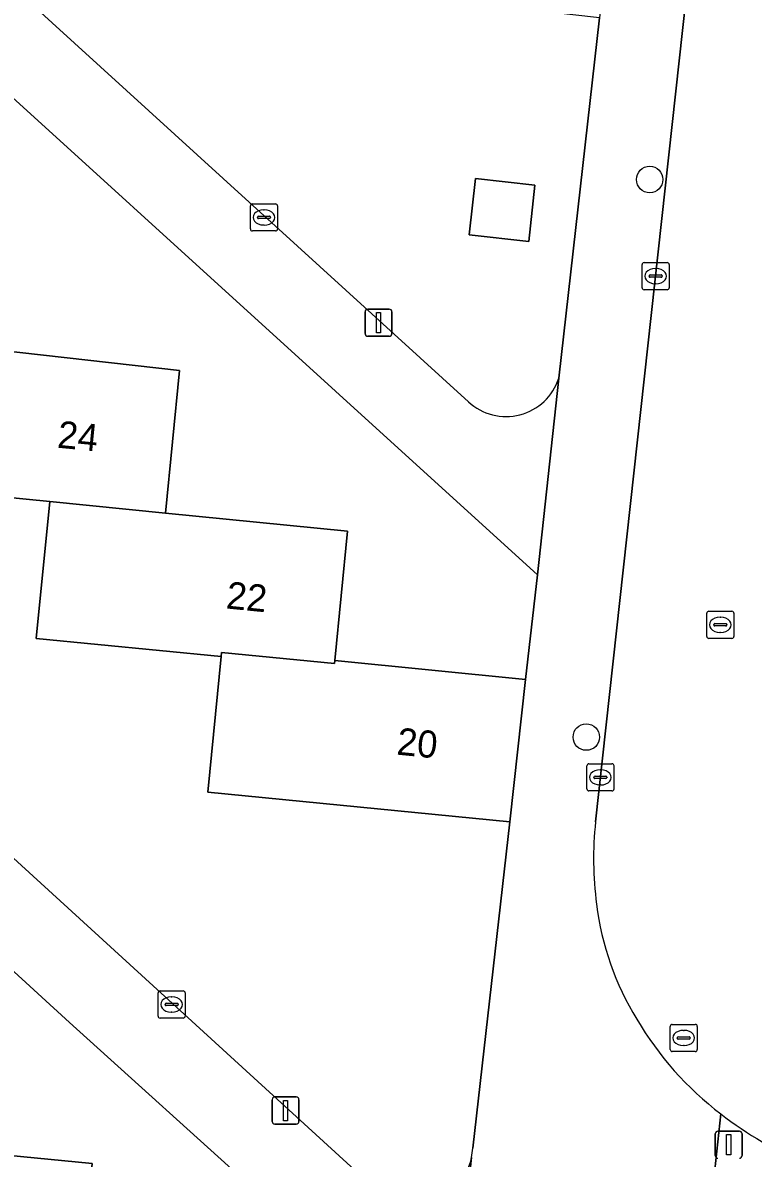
# Model space of a CAD drawing. Extents: x 162026 to 163502, y 387295 to 388169.
# Drawn here: x 162659.31 to 162686.26, y 387835.54 to 387877.44 of the extents above; entities that cross this region are included whole.
import ezdxf

# ---------------------------------------------------------------- set-up
doc = ezdxf.new("R2010")
doc.units = 0
for name, color, linetype in [('IMGEO_Boom', 7, 'Continuous'), ('IMGEO_Erf', 7, 'Continuous'), ('IMGEO_Kolk', 7, 'Continuous'), ('IMGEO_Lichtmast', 7, 'Continuous'), ('IMGEO_Pand', 7, 'Continuous'), ('IMGEO_Pand_nummerreeks', 7, 'Continuous'), ('IMGEO_Rijbaan_lokaal_open', 7, 'Continuous'), ('IMGEO_Rioolput', 7, 'Continuous'), ('IMGEO_Voetpad_open', 7, 'Continuous')]:
    doc.layers.add(name, color=color, linetype=linetype)

msp = doc.modelspace()

# ---------------------------------------------------------------- linework, layer by layer
at = {"layer": 'IMGEO_Boom'}
for centre in [(162682.442, 387871.656), (162680.105, 387851.084)]:
    msp.add_circle(centre, 0.489, dxfattribs=at)
at = {"layer": 'IMGEO_Erf'}
for points in [[(162637.767, 387898.053), (162675.754, 387863.457)], [(162636.166, 387891.411), (162635.318, 387883.265), (162646.208, 387881.981), (162645.683, 387877.021), (162652.497, 387876.162), (162651.993, 387871.028), (162658.813, 387870.358), (162658.324, 387865.373), (162665.099, 387864.615), (162664.582, 387859.349), (162671.292, 387858.686), (162670.823, 387853.903), (162677.867, 387853.211), (162678.309, 387857.067), (162648.355, 387884.31)], [(162679.089, 387864.322), (162680.587, 387877.62), (162679.605, 387877.733), (162669.362, 387878.91), (162669.527, 387880.347), (162662.666, 387881.136), (162663.184, 387885.64)], [(162660.311, 387859.776), (162653.321, 387860.467), (162653.849, 387865.843), (162647.175, 387866.408), (162647.707, 387871.447), (162640.818, 387872.175), (162640.959, 387873.513), (162634.27, 387874.245), (162633.891, 387871.066)], [(162634.682, 387868.82), (162672.41, 387834.326)], [(162632.91, 387862.217), (162632.018, 387854.013), (162643.062, 387852.793), (162642.493, 387847.56), (162649.318, 387846.818), (162648.777, 387841.847), (162655.561, 387841.153), (162655.06, 387836.015), (162661.876, 387835.35), (162661.374, 387830.207), (162668.099, 387829.512), (162667.631, 387824.712), (162674.605, 387824.031), (162675.038, 387827.914), (162661.039, 387840.558), (162635.905, 387863.567)], [(162675.913, 387835.92), (162677.289, 387847.96), (162666.139, 387849.055), (162666.63, 387854.058), (162659.815, 387854.727), (162660.311, 387859.776)]]:
    msp.add_lwpolyline(points, dxfattribs=at)
msp.add_lwpolyline([(162676.011, 387871.694), (162678.211, 387871.454), (162677.983, 387869.371), (162675.783, 387869.612)], close=True, dxfattribs=at)
for centre, radius, start, end in [((162677.144, 387864.961), 2.048, 227.2645, 341.8163), ((162673.595, 387836.02), 2.32, 348.928, 357.5175), ((162673.762, 387836.001), 2.153, 231.093, 348.5833)]:
    msp.add_arc(centre, radius, start, end, dxfattribs=at)
at = {"layer": 'IMGEO_Kolk'}
for p, q in [((162667.712, 387869.832), (162667.712, 387870.684)), ((162667.787, 387870.758), (162668.639, 387870.758)), ((162668.2, 387870.538), (162668.225, 387870.538)), ((162668.713, 387870.684), (162668.713, 387869.832)), ((162667.971, 387870.252), (162667.971, 387870.264)), ((162668.409, 387870.215), (162668.011, 387870.215)), ((162668.014, 387870.301), (162668.412, 387870.301)), ((162668.455, 387870.264), (162668.455, 387870.252)), ((162668.639, 387869.758), (162667.787, 387869.758)), ((162668.223, 387869.978), (162668.198, 387869.978)), ((162682.161, 387867.666), (162682.161, 387868.518)), ((162682.236, 387868.592), (162683.088, 387868.592)), ((162683.162, 387868.518), (162683.162, 387867.666)), ((162682.42, 387868.086), (162682.42, 387868.098)), ((162682.858, 387868.049), (162682.46, 387868.049)), ((162682.463, 387868.135), (162682.861, 387868.135)), ((162682.649, 387868.372), (162682.674, 387868.372)), ((162682.904, 387868.098), (162682.904, 387868.086)), ((162683.088, 387867.592), (162682.236, 387867.592)), ((162682.672, 387867.812), (162682.647, 387867.812)), ((162680.125, 387849.171), (162680.125, 387850.023)), ((162680.2, 387850.097), (162681.052, 387850.097)), ((162681.126, 387850.023), (162681.126, 387849.171)), ((162680.384, 387849.591), (162680.384, 387849.603)), ((162680.427, 387849.64), (162680.825, 387849.64)), ((162680.613, 387849.877), (162680.638, 387849.877)), ((162680.868, 387849.603), (162680.868, 387849.591)), ((162680.822, 387849.554), (162680.424, 387849.554)), ((162680.636, 387849.317), (162680.611, 387849.317)), ((162681.052, 387849.097), (162680.2, 387849.097)), ((162664.306, 387840.791), (162664.306, 387841.643)), ((162664.381, 387841.717), (162665.233, 387841.717)), ((162665.307, 387841.643), (162665.307, 387840.791)), ((162664.565, 387841.211), (162664.565, 387841.223)), ((162664.608, 387841.26), (162665.006, 387841.26)), ((162664.794, 387841.497), (162664.819, 387841.497)), ((162665.049, 387841.223), (162665.049, 387841.211)), ((162665.003, 387841.174), (162664.605, 387841.174)), ((162664.817, 387840.937), (162664.792, 387840.937)), ((162665.233, 387840.717), (162664.381, 387840.717))]:
    msp.add_line(p, q, dxfattribs=at)
for points in [[(162667.712, 387869.832), (162667.712, 387870.684)], [(162667.787, 387870.758), (162668.639, 387870.758)], [(162668.713, 387870.684), (162668.713, 387869.832)], [(162668.639, 387869.758), (162667.787, 387869.758)], [(162682.161, 387867.666), (162682.161, 387868.518)], [(162682.236, 387868.592), (162683.088, 387868.592)], [(162683.162, 387868.518), (162683.162, 387867.666)], [(162683.088, 387867.592), (162682.236, 387867.592)], [(162680.125, 387849.171), (162680.125, 387850.023)], [(162680.2, 387850.097), (162681.052, 387850.097)], [(162681.126, 387850.023), (162681.126, 387849.171)], [(162681.052, 387849.097), (162680.2, 387849.097)], [(162664.306, 387840.791), (162664.306, 387841.643)], [(162664.381, 387841.717), (162665.233, 387841.717)], [(162665.307, 387841.643), (162665.307, 387840.791)], [(162665.233, 387840.717), (162664.381, 387840.717)]]:
    msp.add_lwpolyline(points, dxfattribs=at)
for centre, radius, start, end in [((162667.789, 387870.682), 0.0765, 91.552, 178.448), ((162667.789, 387870.682), 0.0765, 91.552, 178.448), ((162668.637, 387870.682), 0.0765, 1.552, 88.448), ((162668.637, 387870.682), 0.0765, 1.552, 88.448), ((162668.011, 387870.261), 0.0403, 85.8775, 175.7526), ((162668.008, 387870.251), 0.0366, 178.938, 274.7102), ((162668.412, 387870.258), 0.043, 264.8664, 352.4533), ((162668.416, 387870.263), 0.0386, 1.7309, 96.639), ((162667.789, 387869.834), 0.0765, 181.552, 268.448), ((162667.789, 387869.834), 0.0765, 181.552, 268.448), ((162668.637, 387869.834), 0.0765, 271.552, 358.448), ((162668.637, 387869.834), 0.0765, 271.552, 358.448), ((162682.238, 387868.516), 0.0765, 91.552, 178.448), ((162682.238, 387868.516), 0.0765, 91.552, 178.448), ((162683.086, 387868.516), 0.0765, 1.552, 88.448), ((162683.086, 387868.516), 0.0765, 1.552, 88.448), ((162682.46, 387868.095), 0.0403, 85.8775, 175.7526), ((162682.457, 387868.085), 0.0366, 178.938, 274.7102), ((162682.861, 387868.092), 0.043, 264.8664, 352.4533), ((162682.865, 387868.097), 0.0386, 1.7309, 96.639), ((162682.238, 387867.668), 0.0765, 181.552, 268.448), ((162682.238, 387867.668), 0.0765, 181.552, 268.448), ((162683.086, 387867.668), 0.0765, 271.552, 358.448), ((162683.086, 387867.668), 0.0765, 271.552, 358.448), ((162680.202, 387850.021), 0.0765, 91.552, 178.448), ((162680.202, 387850.021), 0.0765, 91.552, 178.448), ((162681.05, 387850.021), 0.0765, 1.552, 88.448), ((162681.05, 387850.021), 0.0765, 1.552, 88.448), ((162680.424, 387849.6), 0.0403, 85.8775, 175.7526), ((162680.421, 387849.59), 0.0366, 178.938, 274.7102), ((162680.825, 387849.597), 0.043, 264.8664, 352.4533), ((162680.829, 387849.602), 0.0386, 1.7309, 96.639), ((162680.202, 387849.173), 0.0765, 181.552, 268.448), ((162680.202, 387849.173), 0.0765, 181.552, 268.448), ((162681.05, 387849.173), 0.0765, 271.552, 358.448), ((162681.05, 387849.173), 0.0765, 271.552, 358.448), ((162664.383, 387841.641), 0.0765, 91.552, 178.448), ((162664.383, 387841.641), 0.0765, 91.552, 178.448), ((162665.231, 387841.641), 0.0765, 1.552, 88.448), ((162665.231, 387841.641), 0.0765, 1.552, 88.448), ((162664.605, 387841.22), 0.0403, 85.8775, 175.7526), ((162664.602, 387841.21), 0.0366, 178.938, 274.7102), ((162665.006, 387841.217), 0.043, 264.8664, 352.4533), ((162665.01, 387841.222), 0.0386, 1.7309, 96.639), ((162664.383, 387840.793), 0.0765, 181.552, 268.448), ((162664.383, 387840.793), 0.0765, 181.552, 268.448), ((162665.231, 387840.793), 0.0765, 271.552, 358.448), ((162665.231, 387840.793), 0.0765, 271.552, 358.448)]:
    msp.add_arc(centre, radius, start, end, dxfattribs=at)
for centre, major_axis, ratio, start_param, end_param in [((162668.199, 387870.258), (-0.387, 0.002), 0.722429, 4.712389, 7.853982), ((162668.224, 387870.258), (-0.39, 0.002), 0.717154, 1.570796, 4.712389), ((162682.648, 387868.092), (-0.387, 0.002), 0.722429, 4.712389, 7.853982), ((162682.673, 387868.092), (-0.39, 0.002), 0.717154, 1.570796, 4.712389), ((162680.612, 387849.597), (-0.387, 0.002), 0.722429, 4.712389, 7.853982), ((162680.637, 387849.597), (-0.39, 0.002), 0.717154, 1.570796, 4.712389), ((162664.793, 387841.217), (-0.387, 0.002), 0.722429, 4.712389, 7.853982), ((162664.818, 387841.217), (-0.39, 0.002), 0.717154, 1.570796, 4.712389)]:
    msp.add_ellipse(centre, major_axis=major_axis, ratio=ratio, start_param=start_param, end_param=end_param, dxfattribs=at)
at = {"layer": 'IMGEO_Lichtmast'}
for p, q in [((162671.945, 387865.972), (162671.945, 387866.772)), ((162671.945, 387866.772), (162671.945, 387865.972)), ((162672.045, 387866.872), (162672.835, 387866.872)), ((162672.835, 387866.872), (162672.045, 387866.872)), ((162672.935, 387866.772), (162672.935, 387865.972)), ((162672.935, 387865.972), (162672.935, 387866.772)), ((162672.835, 387865.872), (162672.045, 387865.872)), ((162672.045, 387865.872), (162672.835, 387865.872)), ((162668.515, 387836.903), (162668.515, 387837.703)), ((162668.515, 387837.703), (162668.515, 387836.903)), ((162668.615, 387837.803), (162669.405, 387837.803)), ((162669.405, 387837.803), (162668.615, 387837.803)), ((162669.505, 387837.703), (162669.505, 387836.903)), ((162669.505, 387836.903), (162669.505, 387837.703)), ((162669.405, 387836.803), (162668.615, 387836.803)), ((162668.615, 387836.803), (162669.405, 387836.803)), ((162684.86, 387835.641), (162684.86, 387836.441)), ((162684.86, 387836.441), (162684.86, 387835.641)), ((162684.96, 387836.541), (162685.75, 387836.541)), ((162685.75, 387836.541), (162684.96, 387836.541)), ((162685.85, 387836.441), (162685.85, 387835.641)), ((162685.85, 387835.641), (162685.85, 387836.441))]:
    msp.add_line(p, q, dxfattribs=at)
for points in [[(162672.365, 387866.747), (162672.515, 387866.747), (162672.515, 387865.997), (162672.365, 387865.997), (162672.365, 387866.747)], [(162668.935, 387837.678), (162669.085, 387837.678), (162669.085, 387836.928), (162668.935, 387836.928), (162668.935, 387837.678)], [(162685.28, 387836.416), (162685.43, 387836.416), (162685.43, 387835.666), (162685.28, 387835.666), (162685.28, 387836.416)]]:
    msp.add_lwpolyline(points, dxfattribs=at)
for centre, start, end in [((162672.045, 387866.772), 90, 180), ((162672.045, 387866.772), 90, 180), ((162672.835, 387866.772), 0, 90), ((162672.835, 387866.772), 360, 90), ((162672.045, 387865.972), 180, 270), ((162672.045, 387865.972), 180, 270), ((162672.835, 387865.972), 270, 0), ((162672.835, 387865.972), 270, 0), ((162668.615, 387837.703), 90, 180), ((162668.615, 387837.703), 90, 180), ((162669.405, 387837.703), 0, 90), ((162669.405, 387837.703), 360, 90), ((162668.615, 387836.903), 180, 270), ((162668.615, 387836.903), 180, 270), ((162669.405, 387836.903), 270, 0), ((162669.405, 387836.903), 270, 0), ((162684.96, 387836.441), 90, 180), ((162684.96, 387836.441), 90, 180), ((162685.75, 387836.441), 0, 90), ((162685.75, 387836.441), 360, 90), ((162684.96, 387835.641), 180, 270), ((162684.96, 387835.641), 180, 270), ((162685.75, 387835.641), 270, 0), ((162685.75, 387835.641), 270, 0)]:
    msp.add_arc(centre, 0.1, start, end, dxfattribs=at)
at = {"layer": 'IMGEO_Pand'}
for points in [[(162675.783, 387869.612), (162677.983, 387869.371), (162678.211, 387871.454), (162676.011, 387871.694)], [(162658.324, 387865.373), (162653.849, 387865.843), (162653.321, 387860.467), (162660.311, 387859.776), (162664.582, 387859.349), (162665.099, 387864.615)], [(162666.63, 387854.058), (162666.645, 387854.209), (162670.816, 387853.802), (162670.823, 387853.903), (162671.292, 387858.686), (162664.582, 387859.349), (162660.311, 387859.776), (162659.815, 387854.727)], [(162677.289, 387847.96), (162677.867, 387853.211), (162670.823, 387853.903), (162670.816, 387853.802), (162666.645, 387854.209), (162666.63, 387854.058), (162666.139, 387849.055)], [(162650.71, 387836.389), (162650.702, 387836.289), (162650.218, 387831.327), (162656.963, 387830.635), (162661.374, 387830.207), (162661.876, 387835.35), (162655.06, 387836.015)]]:
    msp.add_lwpolyline(points, close=True, dxfattribs=at)
at = {"layer": 'IMGEO_Rijbaan_lokaal_open'}
msp.add_lwpolyline([(162687.958, 387844.41), (162687.884, 387844.567), (162687.693, 387845.042), (162687.546, 387845.532), (162687.443, 387846.033), (162687.385, 387846.541), (162687.373, 387847.053), (162687.406, 387847.563), (162687.494, 387848.361), (162689.412, 387865.665), (162693.148, 387900.563), (162696.12, 387927.539), (162689.199, 387927.734), (162689.185, 387927.51), (162680.447, 387847.957)], dxfattribs=at)
for centre, radius, start, end in [((162692.775, 387846.595), 12.403, 173.6952, 187.7748), ((162690.71, 387846.121), 10.295, 186.7184, 211.9411), ((162692.188, 387846.601), 11.809, 210.1234, 232.9317), ((162693.589, 387848.168), 13.904, 232.2165, 262.5207)]:
    msp.add_arc(centre, radius, start, end, dxfattribs=at)
at = {"layer": 'IMGEO_Rioolput'}
for p, q in [((162684.549, 387854.8), (162684.549, 387855.652)), ((162684.624, 387855.726), (162685.476, 387855.726)), ((162685.037, 387855.506), (162685.062, 387855.506)), ((162685.55, 387855.652), (162685.55, 387854.8)), ((162684.808, 387855.22), (162684.808, 387855.232)), ((162685.246, 387855.183), (162684.848, 387855.183)), ((162684.851, 387855.269), (162685.249, 387855.269)), ((162685.292, 387855.232), (162685.292, 387855.22)), ((162685.476, 387854.726), (162684.624, 387854.726)), ((162685.06, 387854.946), (162685.035, 387854.946)), ((162683.198, 387839.556), (162683.198, 387840.408)), ((162683.273, 387840.482), (162684.125, 387840.482)), ((162684.199, 387840.408), (162684.199, 387839.556)), ((162683.457, 387839.976), (162683.457, 387839.988)), ((162683.895, 387839.939), (162683.497, 387839.939)), ((162683.5, 387840.025), (162683.898, 387840.025)), ((162683.686, 387840.262), (162683.711, 387840.262)), ((162683.941, 387839.988), (162683.941, 387839.976)), ((162683.709, 387839.702), (162683.684, 387839.702)), ((162684.125, 387839.482), (162683.273, 387839.482))]:
    msp.add_line(p, q, dxfattribs=at)
for points in [[(162684.549, 387854.8), (162684.549, 387855.652)], [(162684.624, 387855.726), (162685.476, 387855.726)], [(162685.55, 387855.652), (162685.55, 387854.8)], [(162685.476, 387854.726), (162684.624, 387854.726)], [(162683.198, 387839.556), (162683.198, 387840.408)], [(162683.273, 387840.482), (162684.125, 387840.482)], [(162684.199, 387840.408), (162684.199, 387839.556)], [(162684.125, 387839.482), (162683.273, 387839.482)]]:
    msp.add_lwpolyline(points, dxfattribs=at)
for centre, radius, start, end in [((162684.626, 387855.65), 0.0765, 91.552, 178.448), ((162684.626, 387855.65), 0.0765, 91.552, 178.448), ((162685.474, 387855.65), 0.0765, 1.552, 88.448), ((162685.474, 387855.65), 0.0765, 1.552, 88.448), ((162684.848, 387855.229), 0.0403, 85.8775, 175.7526), ((162684.845, 387855.219), 0.0366, 178.938, 274.7102), ((162685.249, 387855.226), 0.043, 264.8664, 352.4533), ((162685.253, 387855.231), 0.0386, 1.7309, 96.639), ((162684.626, 387854.802), 0.0765, 181.552, 268.448), ((162684.626, 387854.802), 0.0765, 181.552, 268.448), ((162685.474, 387854.802), 0.0765, 271.552, 358.448), ((162685.474, 387854.802), 0.0765, 271.552, 358.448), ((162683.275, 387840.406), 0.0765, 91.552, 178.448), ((162683.275, 387840.406), 0.0765, 91.552, 178.448), ((162684.123, 387840.406), 0.0765, 1.552, 88.448), ((162684.123, 387840.406), 0.0765, 1.552, 88.448), ((162683.497, 387839.985), 0.0403, 85.8775, 175.7526), ((162683.494, 387839.975), 0.0366, 178.938, 274.7102), ((162683.898, 387839.982), 0.043, 264.8664, 352.4533), ((162683.902, 387839.987), 0.0386, 1.7309, 96.639), ((162683.275, 387839.558), 0.0765, 181.552, 268.448), ((162683.275, 387839.558), 0.0765, 181.552, 268.448), ((162684.123, 387839.558), 0.0765, 271.552, 358.448), ((162684.123, 387839.558), 0.0765, 271.552, 358.448)]:
    msp.add_arc(centre, radius, start, end, dxfattribs=at)
for centre, major_axis, ratio, start_param, end_param in [((162685.036, 387855.226), (-0.387, 0.002), 0.722429, 4.712389, 7.853982), ((162685.061, 387855.226), (-0.39, 0.002), 0.717154, 1.570796, 4.712389), ((162683.685, 387839.982), (-0.387, 0.002), 0.722429, 4.712389, 7.853982), ((162683.71, 387839.982), (-0.39, 0.002), 0.717154, 1.570796, 4.712389)]:
    msp.add_ellipse(centre, major_axis=major_axis, ratio=ratio, start_param=start_param, end_param=end_param, dxfattribs=at)
at = {"layer": 'IMGEO_Voetpad_open'}
for points in [[(162680.447, 387847.957), (162689.185, 387927.51)], [(162685.07, 387837.179), (162684.509, 387832.018), (162746.73, 387825.115), (162748.292, 387824.942), (162751.177, 387824.622), (162751.726, 387829.62), (162752.386, 387836.029), (162752.605, 387837.669), (162758.024, 387887.1), (162759.376, 387899.43), (162759.976, 387904.901), (162761.77, 387921.27), (162763.834, 387923.295), (162759.598, 387923.369), (162759.352, 387922.897), (162759.15, 387922.404), (162758.992, 387921.895), (162758.88, 387921.375), (162758.834, 387921.041), (162756.859, 387902.926), (162755.144, 387887.193), (162749.595, 387839.688)], [(162675.754, 387863.457), (162637.767, 387898.053)], [(162682.448, 387894.369), (162681.637, 387886.878), (162681.16, 387882.854), (162680.587, 387877.62), (162679.089, 387864.322), (162678.309, 387857.067), (162677.867, 387853.211), (162677.289, 387847.96), (162675.913, 387835.92)], [(162638.914, 387892.764), (162648.355, 387884.31), (162678.309, 387857.067), (162679.089, 387864.322)], [(162672.41, 387834.326), (162634.682, 387868.82)], [(162635.905, 387863.567), (162661.039, 387840.558), (162675.038, 387827.914), (162675.588, 387832.962), (162675.872, 387835.575)], [(162675.872, 387835.575), (162675.588, 387832.962), (162678.527, 387832.682), (162684.509, 387832.018), (162685.07, 387837.179)]]:
    msp.add_lwpolyline(points, dxfattribs=at)
for centre, radius, start, end in [((162677.144, 387864.961), 2.048, 227.2645, 341.8163), ((162692.775, 387846.595), 12.403, 173.6952, 187.7748), ((162690.71, 387846.121), 10.295, 186.7184, 211.9411), ((162692.188, 387846.601), 11.809, 210.1234, 232.9317), ((162693.589, 387848.168), 13.904, 232.2165, 262.5207), ((162673.595, 387836.02), 2.32, 348.928, 357.5175), ((162673.762, 387836.001), 2.153, 231.093, 348.5833)]:
    msp.add_arc(centre, radius, start, end, dxfattribs=at)

# ---------------------------------------------------------------- texts
at = {"layer": 'IMGEO_Pand_nummerreeks'}
for s, rotation, p in [('24', 354.3931, (162660.564, 387861.765)), ('22', 354.3909, (162666.791, 387855.832)), ('20', 354.3921, (162673.084, 387850.439))]:
    msp.add_text(s, height=1, rotation=rotation, dxfattribs=at).set_placement(p)

doc.saveas('drawing.dxf')
